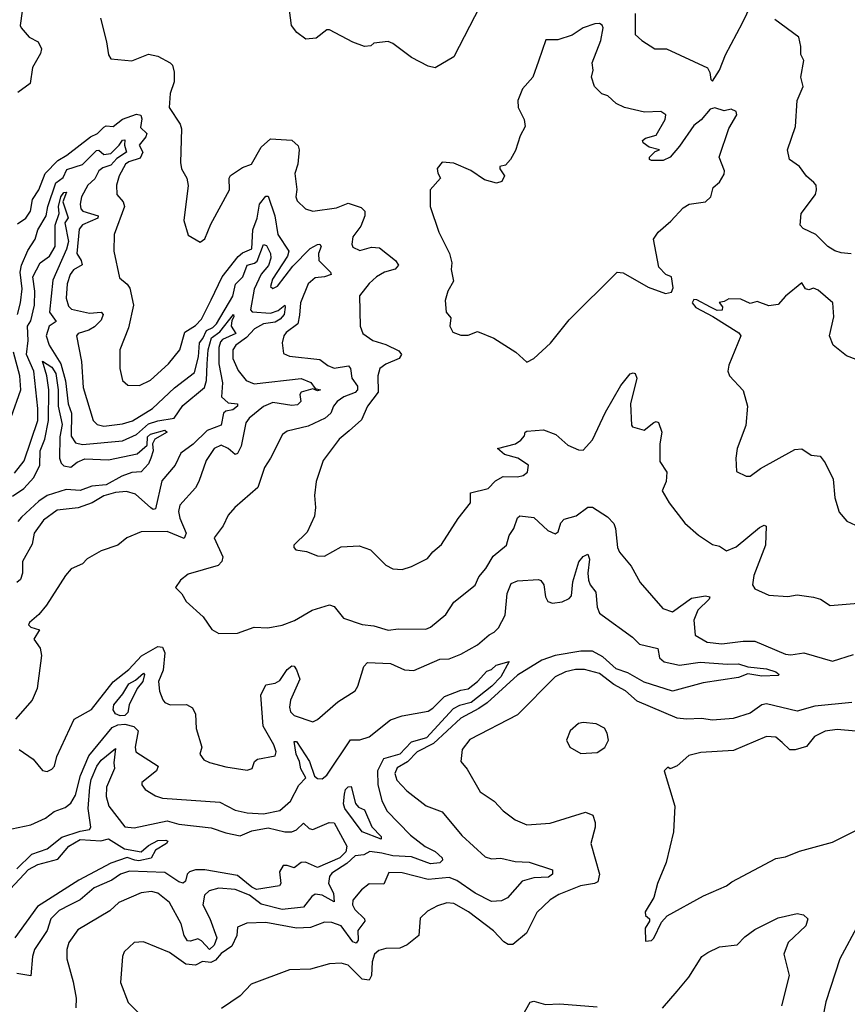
# Model space of a CAD drawing. Extents: x 1245432 to 1420865, y 606325 to 671314.
# Tile 323 of 382: x 1391138 to 1394659, y 652762 to 656949. Entities that reach past the tile are written whole.
import ezdxf

# ---------------------------------------------------------------- set-up
doc = ezdxf.new("R2010")
doc.units = 0

msp = doc.modelspace()

# ---------------------------------------------------------------- linework, layer by layer
at = {"layer": '0CON20XD'}
for points in [[(1394085, 656687.5), (1394115, 656733.8), (1394140.8, 656799.2), (1394212.7, 656935), (1394269.1, 657055)], [(1393095.8, 657005), (1392985, 656791.2), (1392905, 656744), (1392875, 656751.8), (1392805, 656787.8), (1392725, 656848), (1392705, 656856.2), (1392645, 656848.8), (1392631.7, 656838.3), (1392605, 656834.3), (1392555, 656852.9), (1392455, 656906.2), (1392445, 656906.2), (1392398.9, 656871.1), (1392355, 656865.5), (1392316.9, 656895), (1392294.4, 656925), (1392278.8, 657045)], [(1391148, 656985), (1391140, 656925), (1391143.8, 656915), (1391178.5, 656875), (1391216.4, 656855), (1391230.4, 656825), (1391226.4, 656805), (1391192.3, 656745), (1391182.2, 656677.8), (1391130.5, 656639.5)], [(1393756, 656975), (1393756.1, 656886.1), (1393785, 656860), (1393840, 656825), (1393890, 656825), (1394063.6, 656743.6), (1394073.3, 656725), (1394077.5, 656695), (1394085, 656687.5)], [(1391481.4, 656955), (1391507.5, 656855), (1391515, 656800), (1391525, 656782.5), (1391615, 656773.8), (1391685, 656802), (1391725, 656794), (1391778, 656765), (1391787.1, 656755), (1391795.5, 656725.5), (1391795.4, 656685), (1391778.5, 656635), (1391773.1, 656575), (1391820, 656505), (1391826, 656485), (1391821.2, 656341.2), (1391826.7, 656315), (1391848.8, 656275), (1391853.9, 656243.9), (1391836.2, 656095), (1391855, 656032.5), (1391905, 656002.5), (1391925, 656017.5), (1391950.7, 656079.3), (1392030, 656225), (1392028.8, 656275), (1392034.1, 656285.9), (1392085, 656320), (1392124.3, 656335), (1392165, 656406.9), (1392205, 656442.9), (1392295, 656436.9), (1392322.7, 656412.7), (1392326.8, 656395), (1392320.6, 656335), (1392308.2, 656295), (1392316.2, 656226.2), (1392312.9, 656195), (1392318.7, 656178.7)], [(1393295, 655492.5), (1393325, 655507.5), (1393396.1, 655573.9), (1393475, 655672.9), (1393680, 655875), (1393705, 655871.8), (1393811.3, 655811.3), (1393885, 655784.6), (1393910.3, 655789.7), (1393918, 655808), (1393910, 655855), (1393886.1, 655866.1), (1393857.1, 655897.1), (1393834.2, 656015.8), (1393853.3, 656045), (1393908.3, 656091.7), (1393960.9, 656149.1), (1393985.8, 656164.2), (1394055, 656174.4), (1394078.6, 656195), (1394087.5, 656235), (1394115, 656258), (1394135, 656292.5), (1394136.2, 656306.2), (1394113.8, 656365), (1394155, 656486.7), (1394189.2, 656545), (1394185, 656558.8), (1394165, 656568), (1394135, 656561.2), (1394095, 656573.8), (1394075, 656568), (1394037.4, 656522.6), (1394005, 656499.5), (1393945, 656410.5), (1393904.3, 656365), (1393875, 656350), (1393825, 656350), (1393817.5, 656355), (1393817.5, 656365), (1393841.7, 656388.3), (1393860, 656395), (1393815, 656406.7), (1393790, 656425), (1393787.5, 656435), (1393800, 656445), (1393845, 656457.5), (1393883.8, 656525), (1393886, 656545), (1393865, 656558), (1393796.1, 656556.1), (1393710, 656575), (1393675, 656593.3), (1393640, 656625), (1393614.2, 656634.2), (1393583.3, 656665), (1393570, 656705), (1393577.5, 656735), (1393573.3, 656765), (1393609.7, 656860.3), (1393620, 656915), (1393615.9, 656925.9), (1393605, 656933.3), (1393585, 656932), (1393535, 656914), (1393487.4, 656882.6), (1393426.9, 656863.1), (1393376.7, 656863.3), (1393345, 656772.5), (1393321.2, 656705), (1393276.7, 656655), (1393256.7, 656605), (1393258.8, 656575), (1393284.4, 656524.4), (1393287.5, 656495), (1393266.9, 656455), (1393247.5, 656392.5), (1393225.6, 656354.4), (1393205, 656330), (1393180, 656325), (1393180, 656315), (1393200, 656285), (1393189.3, 656260.7), (1393166, 656254), (1393115, 656267.5), (1393057.4, 656307.4), (1392985, 656339.2), (1392935, 656342.5), (1392914.1, 656315.9), (1392916.1, 656296.1), (1392927.5, 656275), (1392883.3, 656225), (1392884.2, 656155), (1392920.8, 656045), (1392965.8, 655955), (1392976.2, 655915), (1392973, 655887), (1392983.6, 655836.4), (1392959.2, 655795), (1392948, 655755), (1392952, 655705), (1392971.7, 655681.7), (1392967.5, 655645), (1392980.7, 655620.7), (1393015, 655607.5), (1393045, 655607.8), (1393085, 655622.5), (1393155, 655594.4), (1393248, 655535), (1393295, 655492.5)], [(1394675, 655953.3), (1394633, 655957), (1394605, 655966.2), (1394575, 655984.3), (1394525, 656035.3), (1394471.3, 656061.3), (1394457.8, 656075), (1394462.2, 656125), (1394522.5, 656205), (1394527.3, 656225), (1394525.5, 656245.5), (1394516.8, 656256.8), (1394485, 656284), (1394454.7, 656324.7), (1394411.9, 656355), (1394404.4, 656395), (1394438.6, 656495), (1394444.7, 656605), (1394471.3, 656665), (1394460.8, 656705), (1394473.8, 656775), (1394461.1, 656801.1), (1394461.2, 656835), (1394452, 656875), (1394349.8, 656949.8)], [(1391129, 656081), (1391164, 656105), (1391183.3, 656135), (1391191.9, 656185), (1391219.2, 656225), (1391245.7, 656295), (1391299.5, 656350.5), (1391337.6, 656372.4), (1391438.6, 656451.4), (1391468.4, 656465), (1391495, 656492.1), (1391505, 656497.5), (1391535, 656494.3), (1391575, 656525.5), (1391635, 656546.8), (1391653.6, 656543.6), (1391656.9, 656526.9), (1391651, 656491), (1391678.6, 656465), (1391675, 656450.2), (1391646.5, 656415), (1391661.9, 656385), (1391649.8, 656360.2), (1391601.6, 656345), (1391588.1, 656335), (1391560.3, 656285), (1391549.3, 656245), (1391550.5, 656205), (1391578, 656175), (1391583.8, 656155), (1391539.4, 656035), (1391537.8, 655965), (1391561.9, 655851.9), (1391594.6, 655824.6), (1391606.6, 655806.6), (1391621.3, 655735), (1391600.9, 655639.1), (1391563.3, 655545), (1391563.3, 655465), (1391574.4, 655415), (1391597.5, 655395), (1391646.9, 655393.1), (1391693.5, 655416.5), (1391770.5, 655485), (1391818.5, 655545), (1391840, 655620), (1391885, 655648), (1391910.9, 655675), (1391951.8, 655758.2), (1391999.5, 655855), (1392067.7, 655942.3), (1392085, 655957.2), (1392125.3, 655975), (1392128.9, 656055), (1392148.6, 656105), (1392158.5, 656165), (1392185, 656198), (1392195, 656198.8), (1392223.3, 656115), (1392235.7, 656035), (1392282, 655965), (1392277.2, 655942.8), (1392213.9, 655845), (1392205, 655813.8), (1392215, 655805.8), (1392235, 655815.6), (1392299.2, 655900.7), (1392373.6, 655976.4), (1392405, 655992.7), (1392415, 655994.3), (1392420.4, 655985), (1392408.8, 655955), (1392410.7, 655925), (1392460, 655875), (1392462.5, 655865), (1392434.6, 655855.4), (1392395, 655851.9), (1392365, 655825.3), (1392332.6, 655745), (1392327.5, 655692.5), (1392321.3, 655655), (1392271.3, 655618.7), (1392261.8, 655605), (1392254.5, 655574.5), (1392259.5, 655529.5), (1392285, 655517.8), (1392415, 655503.5), (1392448.3, 655478.3), (1392475, 655467.1), (1392536.6, 655476.6), (1392545.7, 655465.7), (1392550, 655425), (1392575, 655390.5), (1392575.2, 655375), (1392565, 655363.7), (1392516.3, 655345), (1392488.7, 655325), (1392473.1, 655305), (1392461.2, 655275), (1392437.8, 655255), (1392365, 655221), (1392275, 655199.5), (1392255.3, 655184.7), (1392205, 655084), (1392178.9, 655045), (1392150.7, 654959.3), (1392052.5, 654875), (1392025, 654842.5), (1392002.8, 654797.2), (1391964.6, 654745), (1392002.5, 654665), (1391997.3, 654645), (1391981.5, 654628.5), (1391855, 654591.4), (1391821.2, 654565), (1391801.2, 654535), (1391828, 654508), (1391846, 654475), (1391918.9, 654408.9), (1391955, 654356), (1391985, 654339.4), (1392065, 654340), (1392135, 654366), (1392192.7, 654362.7), (1392255, 654373.5), (1392306.6, 654393.4), (1392381.5, 654438.5), (1392455, 654460), (1392475, 654453.8), (1392515, 654404), (1392595, 654376.4), (1392645, 654371.1), (1392705, 654353.2), (1392748.8, 654358.8), (1392865, 654357.8), (1392885.8, 654365), (1392951.2, 654418.8), (1392985, 654471.9), (1393075, 654544.4), (1393090.4, 654579.6), (1393120.4, 654615), (1393152.2, 654667.8), (1393208.5, 654715), (1393219.5, 654755), (1393240, 654785), (1393255, 654830), (1393265, 654839.4), (1393325, 654832.5), (1393385, 654776.9), (1393415, 654762.5), (1393428.5, 654771.5), (1393440.5, 654809.5), (1393454.2, 654825), (1393505, 654838.9), (1393555, 654876.1), (1393575, 654876.6), (1393638.6, 654835), (1393665, 654806.9), (1393672.5, 654785), (1393680.6, 654705), (1393690, 654685), (1393739.4, 654625), (1393778, 654555), (1393874, 654445), (1393915, 654430.8), (1393995, 654488.6), (1394055, 654499.1), (1394073.8, 654495), (1394071.4, 654485), (1394022.5, 654437.5), (1394005.8, 654395), (1394011.4, 654331.4), (1394062.2, 654302.2), (1394124.6, 654295.4), (1394215, 654306.7), (1394265, 654305.4), (1394395, 654250.5), (1394417.9, 654247.9), (1394473.9, 654256.1), (1394595, 654221.2), (1394685, 654250)], [(1391128.1, 655695), (1391141.6, 655745), (1391148.1, 655805), (1391139.6, 655875), (1391145.4, 655904.6), (1391172.9, 655967.1), (1391203.3, 656015), (1391215.6, 656055), (1391250.2, 656115), (1391257.5, 656155), (1391291.2, 656255), (1391322.4, 656277.6), (1391337.6, 656312.4), (1391405, 656332.8), (1391465, 656393.4), (1391475, 656394.4), (1391495.1, 656375.1), (1391525, 656379.9), (1391561.5, 656415), (1391575, 656436.4), (1391585, 656437.7), (1391583.4, 656415), (1391592.2, 656385), (1391551.6, 656358.4), (1391525, 656329.9), (1391491, 656319), (1391475, 656306.1), (1391458.1, 656271.9), (1391427.7, 656245), (1391400.2, 656195), (1391394.4, 656165), (1391397.4, 656145), (1391406.8, 656135), (1391470.9, 656115), (1391469.7, 656105), (1391405, 656076.1), (1391391.4, 656058.6), (1391380.8, 655955), (1391399.8, 655925), (1391403.1, 655906.9), (1391366.8, 655885), (1391352, 655865), (1391339.7, 655825), (1391336, 655765), (1391345, 655731.4), (1391358.6, 655718.6), (1391435, 655700.6), (1391485, 655705.3), (1391492.9, 655695), (1391485, 655671.8), (1391456.6, 655643.4), (1391431.5, 655628.5), (1391386, 655615), (1391379.4, 655605), (1391401.2, 655495), (1391408.1, 655385), (1391450, 655245), (1391467.1, 655227.1), (1391495, 655221.1), (1391575, 655231), (1391617.2, 655242.8), (1391703.4, 655295), (1391796.4, 655383.6), (1391880.9, 655449.1), (1391898.1, 655515), (1391902, 655575), (1391917.1, 655592.9), (1391932.3, 655627.7), (1391959.7, 655640.3), (1391975, 655656.3), (1392045, 655773.5), (1392055.4, 655824.6), (1392086.4, 655855), (1392105.5, 655904.5), (1392137, 655913), (1392147.7, 655922.3), (1392175, 655992.8), (1392188.1, 655988.1), (1392204.2, 655954.2), (1392206.2, 655935), (1392196.8, 655903.2), (1392165, 655867), (1392135, 655802.6), (1392119.4, 655715), (1392126.1, 655706.1), (1392205, 655700.5), (1392237.5, 655712.5), (1392265, 655735.5), (1392266.5, 655726.5), (1392262.4, 655695), (1392245.2, 655675), (1392225, 655663.3), (1392175, 655655.4), (1392136, 655635), (1392102, 655598), (1392057.8, 655565), (1392043.8, 655545), (1392045, 655508.8), (1392067.1, 655457.1), (1392101.5, 655415), (1392135, 655400), (1392335, 655423), (1392376.1, 655406.1), (1392395, 655380), (1392416.7, 655375), (1392405, 655370.4), (1392385, 655379.1), (1392335, 655365.6), (1392329.7, 655355), (1392333.2, 655325), (1392319.1, 655310.9), (1392295, 655307.9), (1392215, 655320.6), (1392175, 655303.9), (1392113.3, 655255), (1392099.7, 655235), (1392079.5, 655135), (1392065, 655104.4), (1392055, 655100.5), (1392025, 655125.3), (1391995, 655139.1), (1391965, 655125.5), (1391930.9, 655075), (1391900.4, 654985), (1391885, 654957.8), (1391819.1, 654885), (1391812.9, 654857.1), (1391818.6, 654828.6), (1391846.4, 654765), (1391838, 654742), (1391765, 654772.1), (1391655, 654771.5), (1391593.3, 654745), (1391555.6, 654714.4), (1391485, 654690), (1391425, 654655.7), (1391405, 654634.3), (1391356.2, 654613.8), (1391331.9, 654585), (1391251.4, 654458.6), (1391219.8, 654420.2), (1391180, 654385), (1391175.8, 654375), (1391185, 654365.8), (1391222.5, 654355), (1391198, 654315), (1391225, 654276.2), (1391230, 654245), (1391212.2, 654105), (1391191.4, 654055), (1391120.6, 653975)], [(1391115, 655020.9), (1391156.6, 655073.4), (1391214.8, 655245), (1391215.1, 655294.9), (1391197.4, 655455), (1391166.6, 655525), (1391174, 655585), (1391171.5, 655645), (1391185, 655668.2), (1391200.8, 655735), (1391202.2, 655795), (1391194.3, 655855.7), (1391224.8, 655915), (1391265, 655943.5), (1391288.5, 655985), (1391288.1, 656075), (1391306.2, 656125), (1391302.7, 656155), (1391312.2, 656195), (1391325, 656214.4), (1391336.2, 656215), (1391321.1, 656175), (1391343.8, 656106.2), (1391329.5, 656085), (1391344.7, 656005.3), (1391337, 655973), (1391278.2, 655841.8), (1391264.4, 655705), (1391293, 655665), (1391262.7, 655645), (1391251, 655605), (1391263.5, 655565), (1391312.3, 655485), (1391332.8, 655412.8), (1391343.7, 655315), (1391358, 655275), (1391357.4, 655177.4), (1391375, 655149.3), (1391405, 655141.9), (1391575, 655158.5), (1391635, 655185.1), (1391685, 655229.9), (1391725, 655243.7), (1391795, 655254.7), (1391831.3, 655308.7), (1391924.6, 655385.4), (1391932, 655415), (1391935.1, 655485.1), (1391939.5, 655545), (1391954.3, 655595.7), (1391988.5, 655621.5), (1392046.7, 655695), (1392049.2, 655685), (1392040, 655670), (1392037.3, 655645), (1392056.9, 655615), (1392001.1, 655588.9), (1391991.4, 655578.6), (1391985.5, 655554.5), (1391985.3, 655485), (1391999.8, 655405), (1391995.6, 655345), (1392025, 655320.2), (1392065, 655315.2), (1392064.7, 655305), (1392045, 655290), (1392015, 655284.4), (1392005.2, 655275), (1391994.9, 655225.1), (1391935, 655202.3), (1391876.1, 655143.9), (1391822.7, 655105), (1391799.5, 655055), (1391742.5, 654987.5), (1391715, 654868.7), (1391705, 654866.7), (1391695, 654873.3), (1391630.8, 654930.8), (1391592.5, 654942.5), (1391545, 654938.1), (1391495, 654924.6), (1391445.9, 654894.1), (1391387, 654873), (1391297.4, 654862.6), (1391239.3, 654820.7), (1391200, 654765), (1391190.8, 654719.2), (1391149.1, 654645), (1391150.3, 654595), (1391141, 654569), (1391125, 654555.7)], [(1392318.7, 656178.7), (1392354, 656145), (1392385, 656134.4), (1392485, 656149.5), (1392535, 656168.4), (1392589.7, 656149.7), (1392605.5, 656135), (1392606.7, 656115), (1392588.6, 656071.4), (1392555.6, 656025), (1392550.6, 655995), (1392555, 655981.2), (1392585, 655967.3), (1392635, 655981.8), (1392668.3, 655978.3), (1392736.9, 655925), (1392749.5, 655905), (1392735, 655888.5), (1392690, 655875), (1392655.8, 655855), (1392625, 655827.5), (1392583.8, 655775), (1392585.8, 655645), (1392598, 655615), (1392640, 655585), (1392695, 655567.2), (1392750.4, 655540.4), (1392761.8, 655525), (1392752.1, 655507.9), (1392695, 655484.5), (1392670, 655465), (1392661.2, 655435), (1392663.3, 655365), (1392617.5, 655305), (1392592.5, 655247.5), (1392539.4, 655200.6), (1392496.9, 655165), (1392428.8, 655075), (1392398.8, 654985), (1392391.2, 654925), (1392396.2, 654875), (1392392.5, 654837.5), (1392360.5, 654769.5), (1392303.8, 654715), (1392304.1, 654704.1), (1392312.5, 654695), (1392357.9, 654687.9), (1392405, 654668.8), (1392435, 654668), (1392505, 654707.1), (1392582.2, 654712.2), (1392630, 654695), (1392695, 654630), (1392725, 654614.2), (1392765, 654611.4), (1392805, 654623.1), (1392872.6, 654657.4), (1392895, 654685.8), (1392932.8, 654717.2), (1393002.4, 654827.6), (1393055, 654893.8), (1393055, 654936.7), (1393131.2, 654955), (1393161.7, 654988.3), (1393195, 655006.9), (1393255.4, 655004.6), (1393279.5, 655010.5), (1393297.5, 655025), (1393302.5, 655055), (1393256.7, 655085), (1393200.3, 655100.3), (1393170, 655125), (1393247.5, 655145), (1393269.3, 655160.7), (1393285, 655180), (1393287.5, 655195), (1393295, 655198.8), (1393365.6, 655204.4), (1393419.2, 655185), (1393470, 655140), (1393515, 655119.2), (1393535, 655118.9), (1393575, 655162.5), (1393629.5, 655280.5), (1393695, 655393.5), (1393735, 655442.5), (1393747.3, 655447.3), (1393755.5, 655445), (1393763.8, 655425), (1393735.9, 655315), (1393740, 655225), (1393745, 655217.5), (1393795, 655203.3), (1393835, 655236), (1393845, 655240), (1393855.6, 655235.6), (1393870, 655195), (1393860.6, 655145), (1393860.7, 655070.7), (1393891.2, 655025), (1393887.3, 654985), (1393871.2, 654945), (1393901.2, 654895), (1393968, 654808), (1394025, 654757.5), (1394085, 654716.7), (1394115, 654710), (1394145, 654690), (1394185, 654706.9), (1394285, 654790), (1394305, 654800), (1394313.3, 654795), (1394310, 654715), (1394261.2, 654585), (1394255.7, 654545.7), (1394265, 654528.8), (1394325, 654502), (1394405, 654496), (1394445, 654502.9), (1394515, 654492.9), (1394545, 654484.3), (1394585, 654458.1), (1394705, 654467.5)], [(1394695.6, 655504.4), (1394655, 655519.4), (1394598.6, 655565), (1394583.3, 655605), (1394601.2, 655685), (1394596.7, 655745), (1394535, 655798.8), (1394515, 655806.7), (1394495, 655800), (1394480, 655805), (1394465, 655830), (1394396.1, 655773.9), (1394365, 655737.5), (1394325, 655732.5), (1394275, 655750), (1394245, 655742.5), (1394205, 655760), (1394155, 655762.5), (1394135, 655750), (1394113, 655747), (1394127.5, 655727.5), (1394126.4, 655713.6), (1394105, 655712.5), (1394077, 655727), (1394018, 655758), (1394005, 655758.8), (1393998, 655745), (1394014.4, 655725), (1394087.1, 655687.1), (1394197.3, 655617.3), (1394205.7, 655605), (1394155, 655480), (1394150.8, 655455), (1394156.7, 655435), (1394215, 655372.5), (1394234.2, 655305), (1394226.8, 655223.2), (1394190, 655125), (1394184.2, 655085), (1394187.5, 655027.5), (1394227.7, 655007.7), (1394245, 655007.5), (1394289.1, 655040.9), (1394435, 655121.2), (1394465, 655123.8), (1394505, 655097.5), (1394542.9, 655092.9), (1394564.2, 655065), (1394597.8, 654995), (1394605.6, 654915), (1394624.3, 654854.3), (1394655.9, 654815.9), (1394711.2, 654791.2)], [(1391101.5, 655258.5), (1391142.9, 655375), (1391137.8, 655435), (1391111.2, 655535)], [(1391106.6, 654923.4), (1391155.8, 654955), (1391198.3, 655001.7), (1391223.3, 655055), (1391224.2, 655115), (1391244.7, 655165.3), (1391260.9, 655245), (1391261.1, 655375), (1391252.9, 655435), (1391235, 655497.1), (1391275, 655471.2), (1391290.8, 655445), (1391302, 655375), (1391302, 655305), (1391317.8, 655227.8), (1391308.8, 655175), (1391306.8, 655085), (1391313.6, 655063.6), (1391325, 655052.1), (1391355, 655046.3), (1391382.4, 655067.6), (1391415, 655082.1), (1391515, 655077.1), (1391636.8, 655103.2), (1391679.7, 655140.3), (1391681.9, 655175), (1391693.5, 655186.5), (1391755, 655202.9), (1391765.5, 655195), (1391712.2, 655165), (1391702.5, 655145), (1391705.4, 655115), (1391696.2, 655085), (1391685, 655060.7), (1391654.3, 655025.7), (1391615, 655022.9), (1391572.5, 655007.5), (1391505, 654970.6), (1391445, 654965.8), (1391395, 654947.2), (1391335, 654950.5), (1391255, 654925.3), (1391218.6, 654901.4), (1391145, 654833.6), (1391129.7, 654815)], [(1391135.7, 653845.7), (1391194.4, 653804.4), (1391235, 653756.2), (1391255, 653752), (1391275, 653761.2), (1391285.6, 653774.4), (1391295.7, 653815), (1391370, 653975), (1391442.7, 654015), (1391535, 654133.2), (1391601.5, 654185), (1391656.4, 654243.6), (1391725, 654283.9), (1391745, 654280.6), (1391755.8, 654255.8), (1391747.6, 654182.4), (1391728.5, 654135), (1391733.2, 654093.2), (1391747, 654057), (1391755.7, 654045.7), (1391777.5, 654035), (1391846.8, 654036.8), (1391873.1, 654023.1), (1391885.7, 653995), (1391887.8, 653935), (1391912, 653855), (1391904.3, 653825), (1391921.7, 653801.7), (1391945, 653790), (1392015, 653771.9), (1392105, 653757.5), (1392126.7, 653765), (1392136.7, 653795), (1392150, 653805), (1392225, 653818), (1392228.5, 653835), (1392218.7, 653865), (1392174.1, 653945), (1392164, 654076), (1392185, 654120), (1392225, 654126.9), (1392245, 654138.2), (1392275, 654185.5), (1392295, 654201.4), (1392305, 654199.2), (1392315, 654184.2), (1392328.9, 654145), (1392289.5, 654055), (1392285.8, 654025), (1392290.3, 654005), (1392305, 653990), (1392385, 653962.5), (1392405, 653972.9), (1392491.7, 654048.3), (1392564.2, 654095), (1392576.9, 654115), (1392601.3, 654198.7), (1392616.7, 654215), (1392715, 654210.5), (1392775, 654183.5), (1392815, 654180.8), (1392925, 654229.1), (1392965, 654230.9), (1393015, 654250.4), (1393085, 654290), (1393135, 654333.3), (1393155.9, 654344.1), (1393175, 654362.5), (1393203, 654417), (1393211, 654509), (1393228.5, 654551.5), (1393255, 654562.7), (1393345, 654568.6), (1393355, 654564.2), (1393368.2, 654545), (1393374.4, 654495), (1393384.5, 654474.5), (1393405, 654468.1), (1393445, 654472.9), (1393475, 654487.5), (1393485, 654498.8), (1393491.3, 654558.7), (1393516.3, 654643.7), (1393535, 654666.7), (1393555, 654676.5), (1393561.3, 654655), (1393554.6, 654595.4), (1393557.8, 654565), (1393565, 654545.5), (1393588.8, 654515), (1393595, 654451.2), (1393605, 654425.7), (1393615, 654417.3), (1393745, 654323.6), (1393775, 654294), (1393852.9, 654275), (1393859.6, 654235), (1393878.7, 654218.7), (1393945, 654204.1), (1394032.8, 654217.2), (1394148.6, 654208.6)], [(1394148.6, 654208.6), (1394195, 654210), (1394235, 654197.3), (1394315, 654188.9), (1394354.2, 654175), (1394368.6, 654165), (1394365, 654160.8), (1394295, 654157.2), (1394235, 654166.9), (1394195, 654152.3), (1394045, 654129.3), (1393915, 654094), (1393795, 654131.4), (1393725, 654171), (1393675, 654188), (1393619, 654239), (1393575, 654263), (1393525, 654263.1), (1393415, 654245.1), (1393359.1, 654225), (1393255, 654162.2), (1393126.4, 654043.6), (1393090.4, 654019.6), (1393015, 653978), (1392898.7, 653871.3), (1392829.2, 653835), (1392787, 653793), (1392743.2, 653766.8), (1392733.1, 653743.1), (1392742.1, 653715), (1392785, 653669.5), (1392866.5, 653606.5), (1392935, 653580), (1393019.1, 653479.1), (1393118.6, 653388.6), (1393145, 653379.8), (1393185, 653383.6), (1393245, 653368.6), (1393305, 653365.9), (1393404.1, 653334.1), (1393404.1, 653315), (1393387.7, 653302.3), (1393325, 653299.7), (1393275, 653285.3), (1393212.9, 653215), (1393187.8, 653202.2), (1393145, 653199.6), (1393075.1, 653235.1), (1392998, 653288), (1392965, 653300.4), (1392875, 653292.2), (1392765, 653321.4), (1392707.7, 653322.3), (1392687.3, 653272.7), (1392625, 653274.5), (1392591.3, 653248.7), (1392555.4, 653205), (1392554, 653185), (1392564, 653165), (1392604.7, 653124.7), (1392605.3, 653115), (1392576, 653075), (1392577.5, 653035), (1392568.7, 653021.3), (1392555, 653027.5), (1392505.8, 653095), (1392465, 653109.5), (1392435, 653111.8), (1392375, 653088.8), (1392315, 653086.2), (1392185, 653109.3), (1392103.8, 653106.2), (1392065, 653090), (1392060.9, 653055), (1392040.3, 653009.7), (1391995, 652977.4), (1391970.7, 652949.3), (1391950.7, 652939.3), (1391915, 652943.3), (1391885, 652928.1), (1391845, 652932.1), (1391775, 652981.8), (1391665, 653027.5), (1391625, 653024.3), (1391582, 652985), (1391574.4, 652965.6), (1391567.1, 652855), (1391599.8, 652769.8), (1391652.5, 652715)], [(1391105, 653507.5), (1391184.7, 653525.3), (1391247.1, 653552.9), (1391285, 653581.5), (1391331.6, 653598.4), (1391355, 653617.5), (1391375, 653651.9), (1391395.8, 653735), (1391431.4, 653818.6), (1391531.2, 653938.8), (1391555, 653950.9), (1391585, 653953.7), (1391623.7, 653943.7), (1391641.3, 653925), (1391628.5, 653855), (1391631.8, 653835), (1391726.7, 653775), (1391719.6, 653755), (1391658, 653705), (1391658, 653695), (1391672, 653675), (1391715, 653648.2), (1391745, 653638.9), (1391989.1, 653620.9), (1392055, 653588), (1392105, 653575.4), (1392175, 653571.2), (1392245, 653585.5), (1392290.2, 653625), (1392325, 653693.2), (1392354.5, 653725), (1392333.6, 653763.6), (1392327.7, 653795), (1392313.2, 653825), (1392305, 653878.8), (1392315, 653878.9), (1392370.2, 653795), (1392391.5, 653731.5), (1392405, 653721.8), (1392425, 653720), (1392445, 653736.5), (1392545, 653886.9), (1392585, 653886.4), (1392625, 653899.1), (1392715, 653972.2), (1392765, 653988.2), (1392875, 654009.1), (1392895, 654021.1), (1392945, 654071.1), (1393015, 654098.1), (1393045, 654103.3), (1393085.2, 654134.8), (1393125, 654178.8), (1393145, 654186.2), (1393165.3, 654204.7), (1393219.7, 654219.7), (1393185.1, 654155), (1393146.3, 654115), (1393058.7, 654045), (1393008.1, 654031.9), (1392981.5, 654018.5), (1392868.8, 653895), (1392803.7, 653876.3), (1392755, 653826), (1392685, 653806), (1392660, 653755), (1392661, 653695), (1392678.3, 653628.3), (1392699.3, 653585), (1392800.8, 653480.9), (1392862.9, 653432.9), (1392905, 653411.5), (1392934.3, 653385), (1392937.1, 653375), (1392925, 653364.1), (1392885, 653359.7), (1392805, 653389.4), (1392725, 653393.6), (1392677.8, 653405), (1392627.8, 653412.2), (1392602, 653398), (1392565, 653393.6), (1392529, 653361), (1392465, 653319.1), (1392455.6, 653305), (1392451.8, 653275), (1392473, 653235), (1392475, 653198), (1392425, 653226.5), (1392395, 653229.5), (1392380.1, 653219.9), (1392344.8, 653175.2), (1392255, 653165.5), (1392165, 653187.7), (1392115, 653225.4), (1392055, 653250.7), (1391985, 653255.7), (1391944.4, 653245), (1391924.5, 653225.5), (1391916.6, 653185), (1391947.3, 653127.3), (1391976.3, 653045), (1391965, 653013.7), (1391945, 652994.8), (1391911.3, 653031.3), (1391895, 653040.8), (1391865, 653030), (1391851.6, 653031.6), (1391837.7, 653055), (1391825, 653103.5), (1391774.7, 653194.7), (1391724.7, 653234.7), (1391698.1, 653241.9), (1391654.8, 653235.2), (1391559.4, 653195), (1391520.8, 653159.1), (1391385, 653078.2), (1391346.2, 653025), (1391338.2, 652995), (1391338.2, 652955), (1391365, 652857.5), (1391377.5, 652787.5), (1391377.2, 652747.2)], [(1391565, 653987.9), (1391545, 653996.5), (1391534.7, 654014.7), (1391538, 654035), (1391577.1, 654082.8), (1391601.8, 654125), (1391630.2, 654139.8), (1391665, 654170), (1391668.7, 654165), (1391661.2, 654135), (1391638.1, 654105), (1391603.7, 654035), (1391597.6, 654002.4), (1391585, 653990.4), (1391565, 653987.9)], [(1394677.5, 654045), (1394519.8, 654030.2), (1394445, 654009.1), (1394315, 654039.5), (1394294.8, 654035.2), (1394245, 654000.3), (1394172.3, 653977.7), (1394085, 653970.6), (1394037.8, 653977.8), (1393975, 653974.3), (1393935, 653979.2), (1393765, 654050.4), (1393715, 654094.3), (1393665, 654121.5), (1393605, 654168.1), (1393540, 654185), (1393502.5, 654185), (1393460, 654175), (1393415, 654154.4), (1393255, 653992.4), (1393052.7, 653887.3), (1393020.6, 653845), (1393014.6, 653794.6), (1393041.7, 653761.7), (1393096, 653665), (1393155.6, 653625.6), (1393194.7, 653584.7), (1393245, 653545.7), (1393295, 653524.4), (1393395, 653531.9), (1393545, 653579.1), (1393575.6, 653565.6), (1393585.6, 653535.6), (1393586.5, 653515), (1393567.1, 653445), (1393604.6, 653315), (1393596.7, 653283.3), (1393583.3, 653275), (1393523.8, 653266.2), (1393431.8, 653228.2), (1393394.1, 653205.9), (1393338.3, 653151.7), (1393293.6, 653065), (1393235, 653016.7), (1393216.4, 653016.4), (1393197.9, 653027.9), (1393153.8, 653073.8)], [(1393525, 653828), (1393595, 653832.5), (1393626.4, 653853.6), (1393642.5, 653885), (1393637.5, 653915), (1393625, 653936.7), (1393590, 653955), (1393535, 653960.8), (1393514.5, 653955.5), (1393480, 653925), (1393463.3, 653885), (1393477.5, 653855), (1393525, 653828)], [(1394695, 653923.6), (1394615, 653930.4), (1394565, 653922.9), (1394518.9, 653901.1), (1394485, 653858.6), (1394436.6, 653843.4), (1394413.5, 653843.5), (1394381.1, 653875), (1394355, 653898.1), (1394315, 653900.6), (1394175, 653841.8), (1394035, 653832.7), (1393985, 653820), (1393935, 653775.8), (1393905, 653763.3), (1393895, 653770), (1393880, 653755), (1393924.4, 653605), (1393918.6, 653495), (1393888, 653365), (1393851.2, 653275), (1393836.1, 653216.1), (1393798.8, 653155), (1393799.3, 653139.3), (1393817.5, 653125), (1393817.5, 653115), (1393798.8, 653085), (1393800, 653030), (1393825, 653032.5), (1393835, 653043.3), (1393868.6, 653111.4), (1393891.9, 653138.1), (1394046.8, 653223.2), (1394144.6, 653265.4), (1394167.2, 653282.8), (1394355, 653382), (1394395, 653388.6), (1394455, 653413.1), (1394595, 653451.4), (1394715, 653511.1)], [(1391125, 653337.3), (1391189.1, 653400.9), (1391255, 653422.9), (1391317.7, 653472.3), (1391395, 653498.1), (1391435, 653504.5), (1391439.8, 653515), (1391429.1, 653595), (1391436.1, 653685), (1391442.5, 653717.5), (1391465.9, 653774.1), (1391485, 653800), (1391545, 653850), (1391538.3, 653788.3), (1391541.5, 653765), (1391507.1, 653685), (1391505.2, 653645.2), (1391517.2, 653605), (1391585, 653516.7), (1391625, 653512.1), (1391765, 653541.6), (1391815, 653528.5), (1391952.9, 653512.9), (1392015, 653490.7), (1392075, 653478.4), (1392125, 653500.2), (1392195, 653512.2), (1392265, 653495.3), (1392295, 653494.6), (1392315, 653504.4), (1392345, 653532), (1392369.2, 653509.1), (1392384.7, 653505.3), (1392454.9, 653535.1), (1392475, 653533.8), (1392528.9, 653435), (1392525, 653410.4), (1392499, 653385), (1392405, 653343.4), (1392353.1, 653366.9), (1392335, 653364.2), (1392305, 653341.8), (1392275, 653352.7), (1392258.6, 653351.4), (1392242.9, 653325), (1392248.9, 653275), (1392242.5, 653265), (1392145, 653250.7), (1392125, 653260.1), (1392065, 653308.9), (1391926, 653334), (1391885, 653333), (1391860.8, 653325), (1391850.8, 653315), (1391842.5, 653285), (1391832.7, 653277.3), (1391815, 653282.8), (1391755, 653321.8), (1391605, 653327.3), (1391566.1, 653315), (1391530.2, 653289.8), (1391455, 653257.6), (1391395, 653206), (1391352.2, 653185), (1391305, 653160.5), (1391269.7, 653125), (1391254.8, 653075), (1391200.8, 652995), (1391192.5, 652965), (1391185, 652882.5), (1391125, 652892.7)], [(1392675, 653464.5), (1392595, 653495.4), (1392520.8, 653595), (1392515.9, 653615), (1392518.8, 653655), (1392524.1, 653675), (1392535, 653687.1), (1392547.5, 653687.5), (1392565.6, 653615.6), (1392579.5, 653599.5), (1392605, 653588.8), (1392635.9, 653515.9), (1392675.8, 653475), (1392675, 653464.5)], [(1391079, 653231), (1391175, 653334.9), (1391215, 653356.5), (1391300.6, 653379.4), (1391347.3, 653435), (1391395, 653462.4), (1391482.8, 653457.2), (1391515, 653466.2), (1391583.3, 653423.3), (1391655, 653410.6), (1391685, 653436.8), (1391725, 653458.2), (1391759.3, 653459.3), (1391767.5, 653455), (1391762, 653445), (1391715, 653417.1), (1391696.8, 653383.2), (1391645, 653372.3), (1391627.5, 653375), (1391595, 653385.9), (1391525, 653362.4), (1391389.8, 653290.2), (1391212.9, 653177.1), (1391116.7, 653045)], [(1393153.8, 653073.8), (1393047.5, 653155), (1392985, 653190.8), (1392955, 653192.9), (1392915, 653181.1), (1392872.7, 653157.3), (1392841.2, 653128.8), (1392835.6, 653055), (1392785.9, 653014.1), (1392755, 653001.1), (1392695, 652999.2), (1392665, 652990), (1392647.1, 652975), (1392637.8, 652942.2), (1392635, 652883.8), (1392625, 652864.1), (1392595, 652868.8), (1392535, 652927.7), (1392505, 652936.9), (1392455, 652933.5), (1392375, 652911.8), (1392285, 652908.6), (1392121.9, 652848.1), (1392075, 652798), (1391996.6, 652743.4)], [(1393871.9, 652745), (1393935, 652818.1), (1393985, 652877.1), (1394040, 652965), (1394065, 652982), (1394115, 653005.8), (1394190, 653015), (1394221.9, 653048.1), (1394265, 653080), (1394365, 653130), (1394445, 653148.5), (1394472.5, 653142.5), (1394490, 653125), (1394481.5, 653095), (1394406.9, 653025), (1394388, 652975), (1394411.4, 652885), (1394379.1, 652755)], [(1394707.8, 653105), (1394626.5, 652955), (1394567.2, 652772.8), (1394524.1, 652555.9), (1394510.7, 652505), (1394508.2, 652335), (1394514.3, 652305), (1394564.6, 652254.6), (1394585, 652244.3), (1394695, 652268.9)], [(1393222, 652615), (1393308.9, 652771.1), (1393325, 652774.6), (1393375, 652760.8), (1393435, 652763.8), (1393595, 652751.1)]]:
    msp.add_lwpolyline(points, dxfattribs=at)

doc.saveas('drawing.dxf')
